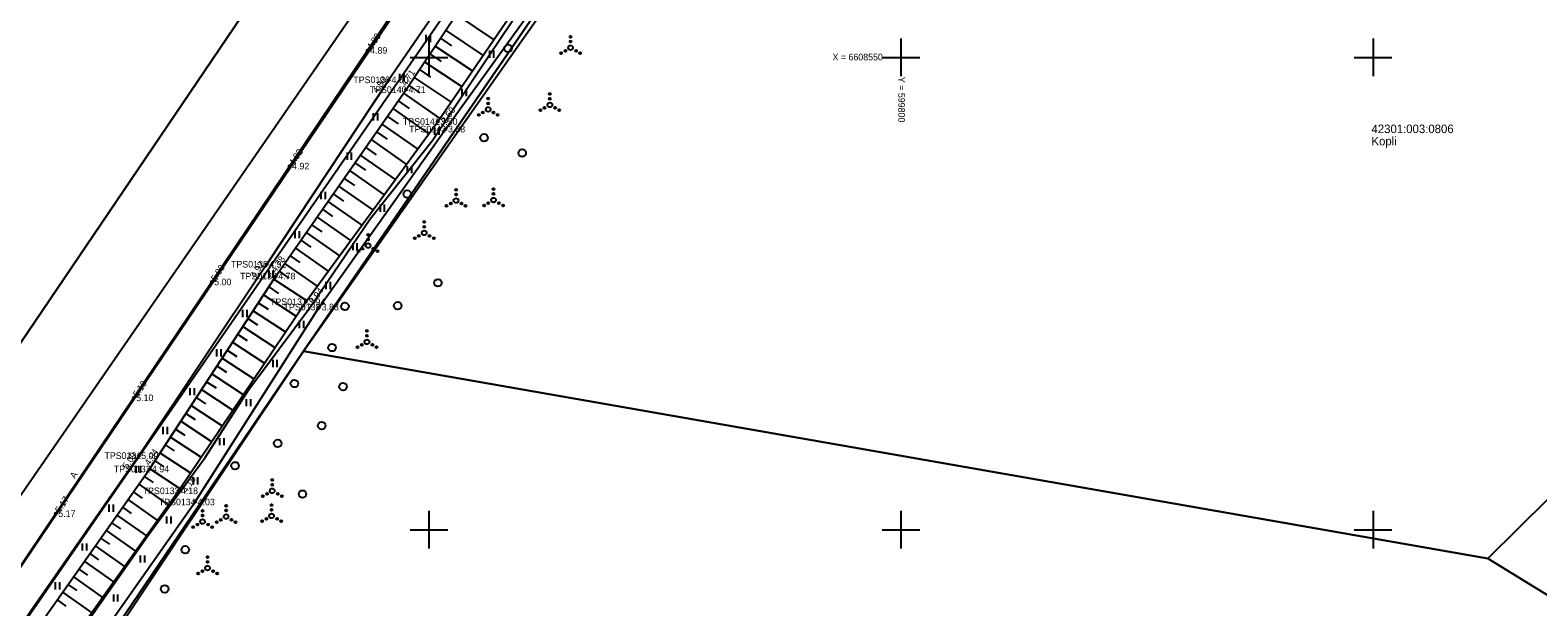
# Model space of a CAD drawing. Extents: x 597961 to 601397, y 6602961 to 6613501.
# Drawn here: x 599707.8 to 599867.5, y 6608491.8 to 6608552.9 of the extents above; entities that cross this region are included whole.
import ezdxf

# ---------------------------------------------------------------- set-up
doc = ezdxf.new("R2010")
doc.units = 0
for name, color, linetype in [('HALJASTUS', 7, 'Continuous'), ('KORGUS-EH2000', 7, 'Continuous'), ('MOOTKORG-EH2000', 7, 'Continuous'), ('MOOTMPUNKT', 7, 'Continuous'), ('MOOTNR', 7, 'Continuous'), ('MOOTPIIR', 7, 'Continuous'), ('MPKAABEL', 7, 'Continuous'), ('PIIR', 7, 'Continuous'), ('RELJEEF', 7, 'Continuous'), ('TEE', 7, 'Continuous'), ('Tee Kõrvalmaantee Püsikate', 7, 'Continuous'), ('Tee Täitmata', 7, 'Continuous'), ('VORK', 7, 'Continuous')]:
    doc.layers.add(name, color=color, linetype=linetype)

msp = doc.modelspace()

# ---------------------------------------------------------------- linework, layer by layer
at = {"layer": 'HALJASTUS'}
for p, q in [((599749.68, 6608552.39), (599749.68, 6608551.63)), ((599750.14, 6608552.39), (599750.14, 6608551.63)), ((599756.4, 6608550.73), (599756.4, 6608549.97)), ((599756.85, 6608550.73), (599756.85, 6608549.97)), ((599746.87, 6608548.26), (599746.87, 6608547.5)), ((599747.33, 6608548.26), (599747.33, 6608547.5)), ((599753.5, 6608546.66), (599753.5, 6608545.9)), ((599753.95, 6608546.66), (599753.95, 6608545.9)), ((599744.1, 6608544.1), (599744.1, 6608543.34)), ((599744.55, 6608544.1), (599744.55, 6608543.34)), ((599750.6, 6608542.58), (599750.6, 6608541.82)), ((599751.06, 6608542.58), (599751.06, 6608541.82)), ((599741.33, 6608539.94), (599741.33, 6608539.17)), ((599741.78, 6608539.94), (599741.78, 6608539.17)), ((599747.71, 6608538.5), (599747.71, 6608537.74)), ((599748.16, 6608538.5), (599748.16, 6608537.74)), ((599738.56, 6608535.77), (599738.56, 6608535.01)), ((599739.02, 6608535.77), (599739.02, 6608535.01)), ((599744.82, 6608534.42), (599744.82, 6608533.66)), ((599745.27, 6608534.42), (599745.27, 6608533.66)), ((599735.8, 6608531.61), (599735.8, 6608530.85)), ((599736.25, 6608531.61), (599736.25, 6608530.85)), ((599741.93, 6608530.34), (599741.93, 6608529.58)), ((599742.38, 6608530.34), (599742.38, 6608529.58)), ((599733.03, 6608527.44), (599733.03, 6608526.68)), ((599733.48, 6608527.44), (599733.48, 6608526.68)), ((599739.09, 6608526.23), (599739.09, 6608525.47)), ((599739.54, 6608526.23), (599739.54, 6608525.47)), ((599730.26, 6608523.28), (599730.26, 6608522.52)), ((599730.72, 6608523.28), (599730.72, 6608522.52)), ((599736.27, 6608522.1), (599736.27, 6608521.34)), ((599736.72, 6608522.1), (599736.72, 6608521.34)), ((599727.49, 6608519.11), (599727.49, 6608518.35)), ((599727.95, 6608519.11), (599727.95, 6608518.35)), ((599733.45, 6608517.97), (599733.45, 6608517.21)), ((599733.9, 6608517.97), (599733.9, 6608517.21)), ((599724.67, 6608514.99), (599724.67, 6608514.23)), ((599725.12, 6608514.99), (599725.12, 6608514.23)), ((599730.63, 6608513.84), (599730.63, 6608513.08)), ((599731.09, 6608513.84), (599731.09, 6608513.08)), ((599721.82, 6608510.88), (599721.82, 6608510.12)), ((599722.27, 6608510.88), (599722.27, 6608510.12)), ((599727.83, 6608509.7), (599727.83, 6608508.94)), ((599728.28, 6608509.7), (599728.28, 6608508.94)), ((599718.96, 6608506.77), (599718.96, 6608506.01)), ((599719.42, 6608506.77), (599719.42, 6608506.01)), ((599725.02, 6608505.56), (599725.02, 6608504.8)), ((599725.48, 6608505.56), (599725.48, 6608504.8)), ((599716.11, 6608502.67), (599716.11, 6608501.91)), ((599716.57, 6608502.67), (599716.57, 6608501.91)), ((599722.22, 6608501.42), (599722.22, 6608500.66)), ((599722.67, 6608501.42), (599722.67, 6608500.66)), ((599713.26, 6608498.56), (599713.26, 6608497.8)), ((599713.72, 6608498.56), (599713.72, 6608497.8)), ((599719.41, 6608497.28), (599719.41, 6608496.52)), ((599719.87, 6608497.28), (599719.87, 6608496.52)), ((599710.41, 6608494.45), (599710.41, 6608493.69)), ((599710.87, 6608494.45), (599710.87, 6608493.69)), ((599716.58, 6608493.16), (599716.58, 6608492.4)), ((599717.03, 6608493.16), (599717.03, 6608492.4))]:
    msp.add_line(p, q, dxfattribs=at)
msp.add_lwpolyline([(599677.55, 6608411.8), (599667.89, 6608408.84), (599664.05, 6608407.91), (599661.03, 6608410.48), (599668.3, 6608421.18), (599680.96, 6608439.71), (599696.95, 6608461.33), (599711.02, 6608482.75), (599725.24, 6608502.94), (599738.38, 6608523.58), (599751.76, 6608542.41), (599769.13, 6608566.52), (599781.31, 6608584.54), (599784.7, 6608586.73), (599788.56, 6608586.95), (599800.79, 6608585.08), (599817.33, 6608582.92), (599820.15, 6608581.03), (599820.84, 6608579.49)], dxfattribs=at)
for centre, radius in [((599758.39, 6608550.96), 0.4), ((599764.45, 6608550.69), 0.1), ((599765.01, 6608551.02), 0.25), ((599765.01, 6608552.17), 0.1), ((599765.01, 6608551.67), 0.1), ((599765.58, 6608550.69), 0.1), ((599764.01, 6608550.44), 0.1), ((599766.01, 6608550.44), 0.1), ((599762.81, 6608546.13), 0.1), ((599756.28, 6608544.49), 0.25), ((599756.28, 6608545.64), 0.1), ((599756.28, 6608545.14), 0.1), ((599761.81, 6608544.41), 0.1), ((599762.24, 6608544.66), 0.1), ((599762.81, 6608544.98), 0.25), ((599762.81, 6608545.63), 0.1), ((599763.37, 6608544.66), 0.1), ((599763.81, 6608544.41), 0.1), ((599755.28, 6608543.91), 0.1), ((599755.71, 6608544.16), 0.1), ((599756.84, 6608544.16), 0.1), ((599757.28, 6608543.91), 0.1), ((599755.84, 6608541.5), 0.4), ((599759.88, 6608539.88), 0.4), ((599747.71, 6608535.54), 0.4), ((599752.87, 6608534.85), 0.25), ((599752.87, 6608536), 0.1), ((599752.87, 6608535.5), 0.1), ((599756.85, 6608534.9), 0.25), ((599756.85, 6608536.05), 0.1), ((599756.85, 6608535.55), 0.1), ((599751.87, 6608534.28), 0.1), ((599752.31, 6608534.53), 0.1), ((599753.44, 6608534.53), 0.1), ((599753.87, 6608534.28), 0.1), ((599755.85, 6608534.32), 0.1), ((599756.29, 6608534.57), 0.1), ((599757.42, 6608534.57), 0.1), ((599757.85, 6608534.32), 0.1), ((599749.51, 6608531.43), 0.25), ((599749.51, 6608532.58), 0.1), ((599749.51, 6608532.08), 0.1), ((599743.55, 6608530.08), 0.25), ((599743.55, 6608531.23), 0.1), ((599743.55, 6608530.73), 0.1), ((599748.51, 6608530.85), 0.1), ((599748.94, 6608531.1), 0.1), ((599750.07, 6608531.1), 0.1), ((599750.51, 6608530.85), 0.1), ((599742.55, 6608529.5), 0.1), ((599742.98, 6608529.75), 0.1), ((599744.11, 6608529.75), 0.1), ((599744.55, 6608529.5), 0.1), ((599750.95, 6608526.14), 0.4), ((599741.11, 6608523.64), 0.4), ((599746.7, 6608523.72), 0.4), ((599743.44, 6608521.04), 0.1), ((599743.44, 6608520.54), 0.1), ((599739.74, 6608519.29), 0.4), ((599742.44, 6608519.32), 0.1), ((599742.88, 6608519.57), 0.1), ((599743.44, 6608519.89), 0.25), ((599744.01, 6608519.57), 0.1), ((599744.44, 6608519.32), 0.1), ((599735.75, 6608515.48), 0.4), ((599740.91, 6608515.15), 0.4), ((599738.64, 6608511.02), 0.4), ((599733.98, 6608509.14), 0.4), ((599729.47, 6608506.77), 0.4), ((599733.41, 6608505.27), 0.1), ((599733.41, 6608504.77), 0.1), ((599732.41, 6608503.55), 0.1), ((599732.85, 6608503.8), 0.1), ((599733.41, 6608504.12), 0.25), ((599733.98, 6608503.8), 0.1), ((599734.41, 6608503.55), 0.1), ((599736.61, 6608503.77), 0.4), ((599726.03, 6608502.01), 0.1), ((599726.03, 6608501.51), 0.1), ((599728.52, 6608501.39), 0.25), ((599728.52, 6608502.54), 0.1), ((599728.52, 6608502.04), 0.1), ((599732.78, 6608501.15), 0.1), ((599733.34, 6608501.47), 0.25), ((599733.34, 6608502.62), 0.1), ((599733.34, 6608502.12), 0.1), ((599733.91, 6608501.15), 0.1), ((599725.03, 6608500.29), 0.1), ((599725.47, 6608500.54), 0.1), ((599726.03, 6608500.86), 0.25), ((599726.6, 6608500.54), 0.1), ((599727.03, 6608500.29), 0.1), ((599727.52, 6608500.81), 0.1), ((599727.96, 6608501.06), 0.1), ((599729.09, 6608501.06), 0.1), ((599729.52, 6608500.81), 0.1), ((599732.34, 6608500.9), 0.1), ((599734.34, 6608500.9), 0.1), ((599724.19, 6608497.89), 0.4), ((599726.56, 6608497.09), 0.1), ((599726.56, 6608496.59), 0.1), ((599725.56, 6608495.36), 0.1), ((599726, 6608495.61), 0.1), ((599726.56, 6608495.94), 0.25), ((599727.13, 6608495.61), 0.1), ((599727.56, 6608495.36), 0.1), ((599722.01, 6608493.74), 0.4)]:
    msp.add_circle(centre, radius, dxfattribs=at)
at = {"layer": 'KORGUS-EH2000'}
for centre in [(599743.51, 6608550.74), (599745.77, 6608547.63), (599747.58, 6608546.59), (599750.95, 6608543.21), (599751.76, 6608542.41), (599735.25, 6608538.49), (599732.82, 6608528.11), (599733.78, 6608526.84), (599726.99, 6608526.23), (599736.95, 6608524.13), (599738.38, 6608523.58), (599718.73, 6608513.97), (599719.27, 6608507.84), (599720.4, 6608506.43), (599723.46, 6608504.12), (599725.24, 6608502.94), (599710.48, 6608501.71)]:
    msp.add_circle(centre, 0.1, dxfattribs=at)
at = {"layer": 'MOOTMPUNKT'}
for centre in [(599743.51, 6608550.74), (599745.77, 6608547.63), (599747.58, 6608546.59), (599750.95, 6608543.21), (599751.76, 6608542.41), (599735.25, 6608538.49), (599732.82, 6608528.11), (599733.78, 6608526.84), (599726.99, 6608526.23), (599736.95, 6608524.13), (599738.38, 6608523.58), (599718.73, 6608513.97), (599719.27, 6608507.84), (599720.4, 6608506.43), (599723.46, 6608504.12), (599725.24, 6608502.94), (599710.48, 6608501.71)]:
    msp.add_circle(centre, 0.1, dxfattribs=at)
at = {"layer": 'MOOTPIIR'}
for points in [[(599838.7, 6608692.79), (599817.68, 6608661.57), (599796.75, 6608630.34), (599776.53, 6608599.77), (599760.02, 6608575.26), (599743.51, 6608550.74), (599726.99, 6608526.23), (599710.48, 6608501.71), (599701.4, 6608488.26)], [(599664.54, 6608410.93), (599736.71, 6608518.91), (599783.56, 6608585.57), (599795.8, 6608584.79), (599820.84, 6608579.49), (599837.93, 6608577.21), (599876.36, 6608568.27)]]:
    msp.add_lwpolyline(points, dxfattribs=at)
at = {"layer": 'MPKAABEL'}
msp.add_lwpolyline([(599713.04, 6608489.11), (599720.19, 6608499.33), (599726.29, 6608507.65), (599730.94, 6608514.83), (599737.34, 6608523.47), (599743.77, 6608532.91), (599750.33, 6608541.17), (599756.34, 6608550.17), (599761.02, 6608557.13), (599768.15, 6608567.48), (599775.21, 6608576.87), (599780.73, 6608585.16), (599782.28, 6608586.26)], dxfattribs=at)
at = {"layer": 'PIIR'}
for points in [[(599969.86, 6609161.58), (599986.1, 6609096.19), (599988.73, 6609072.76), (599993.79, 6608989.11), (599988.19, 6608952.59), (599980.47, 6608926.3), (599963.87, 6608880.76), (599960.53, 6608880.54), (599932.44, 6608820.83), (599935.43, 6608819.59), (599886.06, 6608744.32), (599817.31, 6608639.31), (599788.83, 6608594.82), (599736.72, 6608518.91), (599698.98, 6608463.34), (599658.83, 6608402.26), (599612.22, 6608336.62), (599596.53, 6608316.41)], [(599601.14, 6608363.9), (599752.04, 6608586.7), (599810.31, 6608671.87), (599880.68, 6608778.91), (599912.29, 6608830.77), (599945.09, 6608902.88), (599964.8, 6608958.29), (599969.67, 6608990.21), (599967.2, 6609031.05), (599971.87, 6609030.98), (599968.61, 6609065.48), (599963.93, 6609098.32), (599959.83, 6609118.08), (599955.43, 6609135.53)], [(599596.53, 6608316.41), (599612.22, 6608336.62), (599627.27, 6608357.56), (599658.83, 6608402.26), (599698.98, 6608463.34), (599736.72, 6608518.91), (599862.18, 6608496.95), (599908.04, 6608468.81), (599897.35, 6608369.53), (599877.74, 6608375.79), (599832.99, 6608342.79), (599802.31, 6608318.74), (599682.66, 6608224.15), (599652.86, 6608200.94), (599569.85, 6608136.32)]]:
    msp.add_lwpolyline(points, dxfattribs=at)
for points in [[(599578.8, 6608610.84), (599701.18, 6608610.77), (599752.04, 6608586.7), (599601.14, 6608363.9), (599538.3, 6608410.48), (599567.59, 6608437.77), (599564.29, 6608442.71), (599569.73, 6608458.85), (599578.18, 6608598.83)], [(599788.83, 6608594.82), (599828.73, 6608587.98), (599912.64, 6608572.78), (599952.7, 6608565.75), (599936.47, 6608501.58), (599932.5, 6608501.71), (599884.61, 6608519.14), (599862.18, 6608496.95), (599736.72, 6608518.91)], [(599862.18, 6608496.95), (599884.61, 6608519.14), (599932.5, 6608501.71), (599936.47, 6608501.58), (599952.7, 6608565.75), (599986.13, 6608559.86), (600002.11, 6608541.52), (600010.13, 6608512.24), (600012.71, 6608507.74), (599976.86, 6608499.37), (599972.93, 6608462.5), (599908.04, 6608468.81)]]:
    msp.add_lwpolyline(points, close=True, dxfattribs=at)
at = {"layer": 'RELJEEF'}
for p, q in [((599752.87, 6608554.53), (599756.86, 6608551.87)), ((599751.76, 6608552.87), (599755.73, 6608550.22)), ((599750.65, 6608551.2), (599754.61, 6608548.57)), ((599751.21, 6608552.04), (599752.4, 6608551.24)), ((599749.54, 6608549.54), (599753.48, 6608546.92)), ((599750.1, 6608550.37), (599751.28, 6608549.58)), ((599748.43, 6608547.88), (599752.35, 6608545.26)), ((599748.99, 6608548.71), (599750.17, 6608547.92)), ((599747.32, 6608546.22), (599751.17, 6608543.53)), ((599747.88, 6608547.04), (599749.05, 6608546.26)), ((599746.17, 6608544.58), (599749.99, 6608541.91)), ((599746.74, 6608545.4), (599747.9, 6608544.59)), ((599745.02, 6608542.94), (599748.81, 6608540.29)), ((599745.6, 6608543.76), (599746.74, 6608542.96)), ((599743.88, 6608541.3), (599747.63, 6608538.68)), ((599744.45, 6608542.12), (599745.58, 6608541.33)), ((599742.73, 6608539.66), (599746.44, 6608537.07)), ((599743.31, 6608540.48), (599744.42, 6608539.7)), ((599741.59, 6608538.02), (599745.26, 6608535.45)), ((599742.16, 6608538.84), (599743.27, 6608538.07)), ((599740.44, 6608536.38), (599744.08, 6608533.84)), ((599741.01, 6608537.2), (599742.11, 6608536.43)), ((599739.3, 6608534.74), (599742.89, 6608532.23)), ((599739.87, 6608535.56), (599740.95, 6608534.8)), ((599738.72, 6608533.92), (599739.8, 6608533.17)), ((599737.58, 6608532.28), (599738.64, 6608531.54)), ((599738.15, 6608533.1), (599741.71, 6608530.61)), ((599736.43, 6608530.64), (599737.48, 6608529.91)), ((599737, 6608531.46), (599740.53, 6608529)), ((599735.29, 6608529), (599736.33, 6608528.28)), ((599735.86, 6608529.82), (599739.34, 6608527.39)), ((599734.14, 6608527.37), (599735.17, 6608526.65)), ((599734.71, 6608528.18), (599738.16, 6608525.78)), ((599733.03, 6608525.7), (599734.06, 6608525.02)), ((599733.58, 6608526.54), (599737.05, 6608524.26)), ((599731.93, 6608524.03), (599732.96, 6608523.35)), ((599732.48, 6608524.87), (599735.93, 6608522.61)), ((599730.83, 6608522.36), (599731.86, 6608521.69)), ((599731.38, 6608523.19), (599734.81, 6608520.95)), ((599729.74, 6608520.69), (599730.76, 6608520.02)), ((599730.29, 6608521.52), (599733.69, 6608519.29)), ((599728.64, 6608519.01), (599729.65, 6608518.35)), ((599729.19, 6608519.85), (599732.57, 6608517.63)), ((599727.55, 6608517.34), (599728.55, 6608516.68)), ((599728.09, 6608518.18), (599731.45, 6608515.97)), ((599726.45, 6608515.67), (599727.45, 6608515.01)), ((599727, 6608516.5), (599730.33, 6608514.32)), ((599725.35, 6608513.99), (599726.34, 6608513.34)), ((599725.9, 6608514.83), (599729.22, 6608512.66)), ((599724.8, 6608513.16), (599728.1, 6608511)), ((599723.71, 6608511.49), (599726.98, 6608509.34)), ((599724.26, 6608512.32), (599725.24, 6608511.68)), ((599722.61, 6608509.81), (599725.86, 6608507.68)), ((599723.16, 6608510.65), (599724.14, 6608510.01)), ((599721.51, 6608508.14), (599724.74, 6608506.02)), ((599722.06, 6608508.98), (599723.03, 6608508.34)), ((599720.42, 6608506.47), (599723.62, 6608504.37)), ((599720.97, 6608507.3), (599721.93, 6608506.67)), ((599719.27, 6608504.83), (599722.4, 6608502.62)), ((599719.84, 6608505.65), (599720.78, 6608504.99)), ((599718.11, 6608503.2), (599721.24, 6608500.99)), ((599718.69, 6608504.02), (599719.63, 6608503.35)), ((599716.96, 6608501.56), (599720.08, 6608499.36)), ((599717.54, 6608502.38), (599718.47, 6608501.72)), ((599715.81, 6608499.93), (599718.92, 6608497.73)), ((599716.38, 6608500.75), (599717.32, 6608500.09)), ((599714.65, 6608498.3), (599717.76, 6608496.1)), ((599715.23, 6608499.11), (599716.16, 6608498.46)), ((599713.5, 6608496.66), (599716.6, 6608494.47)), ((599714.08, 6608497.48), (599715.01, 6608496.82)), ((599712.35, 6608495.03), (599715.44, 6608492.84)), ((599712.93, 6608495.84), (599713.85, 6608495.19)), ((599711.2, 6608493.39), (599714.28, 6608491.21)), ((599711.77, 6608494.21), (599712.7, 6608493.56)), ((599710.62, 6608492.58), (599711.55, 6608491.92))]:
    msp.add_line(p, q, dxfattribs=at)
for points in [[(599654.69, 6608405.38), (599653.52, 6608406.01), (599653.02, 6608406.94), (599663.76, 6608424.59), (599677.05, 6608443.37), (599691.81, 6608464.8), (599706.09, 6608486.16), (599720.4, 6608506.43), (599733.78, 6608526.84), (599747.58, 6608546.59), (599763.36, 6608570.26), (599776.5, 6608588.97), (599778.68, 6608590.23), (599780.97, 6608590.85), (599782.59, 6608590.67), (599789.07, 6608589.81), (599801, 6608587.05), (599825.73, 6608582.84), (599838.46, 6608580.71), (599858.98, 6608576.53)], [(599663.44, 6608407.21), (599660.22, 6608406.81), (599655.45, 6608405.61), (599654.97, 6608406.29), (599665.97, 6608423.26), (599679.67, 6608442.04), (599695.19, 6608463.08), (599709.47, 6608484.45), (599723.46, 6608504.12), (599736.95, 6608524.13), (599750.95, 6608543.21), (599767.63, 6608567.64), (599779.48, 6608586.23), (599782.15, 6608588.41), (599783.35, 6608588.88), (599788.84, 6608588.63), (599800.85, 6608586.45), (599825.65, 6608582.15), (599838.44, 6608580.16), (599858.98, 6608576.53)]]:
    msp.add_lwpolyline(points, dxfattribs=at)
at = {"layer": 'TEE'}
msp.add_lwpolyline([(599877.65, 6608574.42), (599859.38, 6608577.85), (599844.62, 6608580.25), (599826.08, 6608583.47), (599801.33, 6608588.14), (599788.81, 6608590.96), (599783.36, 6608592.52), (599779.23, 6608592.08), (599775.66, 6608590.88), (599762.01, 6608571.26), (599745.77, 6608547.63), (599732.82, 6608528.11), (599719.27, 6608507.84), (599705, 6608487.33), (599690.45, 6608465.68), (599675.86, 6608444.39), (599662.84, 6608425.37), (599650.3, 6608406.72), (599646.9, 6608401.43), (599645.55, 6608399.88)], dxfattribs=at)
at = {"layer": 'Tee Kõrvalmaantee Püsikate'}
msp.add_lwpolyline([(599643.76, 6608403.61), (599680.47, 6608457.24), (599759.31, 6608573.87), (599775.82, 6608599.07)], dxfattribs=at)
at = {"layer": 'Tee Täitmata'}
for points in [[(599985.08, 6609026.65), (599985.7, 6609017.22), (599985.75, 6608989.48), (599980.4, 6608954.49), (599955.96, 6608882.38), (599939.35, 6608844.59), (599930.77, 6608829.25), (599917.31, 6608805.18), (599884.36, 6608753.43), (599783.51, 6608601.74), (599784.26, 6608599.04), (599785.91, 6608596.93), (599785.24, 6608595.09), (599784.09, 6608592.93), (599780.44, 6608592.76), (599776, 6608590.45), (599764.4, 6608573.01), (599697.78, 6608476.67), (599676.09, 6608443.88), (599648.23, 6608402.62), (599634.95, 6608384.09), (599593.81, 6608326.71)], [(599587.5, 6608331.63), (599611.35, 6608364.32), (599640.66, 6608405.62), (599669.11, 6608447.83), (599690.91, 6608480.8), (599751.02, 6608567.73), (599757.78, 6608577.51), (599878.06, 6608758.41), (599910.43, 6608809.28), (599932.18, 6608848.15), (599948.5, 6608885.28), (599972.6, 6608956.39), (599977.71, 6608989.84), (599977.31, 6609016.83), (599976.66, 6609026.26)]]:
    msp.add_lwpolyline(points, dxfattribs=at)
at = {"layer": 'VORK'}
for p, q in [((599750, 6608552), (599750, 6608548)), ((599800, 6608552), (599800, 6608548)), ((599850, 6608552), (599850, 6608548)), ((599748, 6608550), (599752, 6608550)), ((599798, 6608550), (599802, 6608550)), ((599848, 6608550), (599852, 6608550)), ((599750, 6608502), (599750, 6608498)), ((599800, 6608502), (599800, 6608498)), ((599850, 6608502), (599850, 6608498)), ((599748, 6608500), (599752, 6608500)), ((599798, 6608500), (599802, 6608500)), ((599848, 6608500), (599852, 6608500))]:
    msp.add_line(p, q, dxfattribs=at)

# ---------------------------------------------------------------- texts
at = {"layer": 'KORGUS-EH2000'}
for s, rotation, p in [(' 4.89', 56.0341, (599743.8, 6608550.55)), (' 4.80', 56.4361, (599744.42, 6608545.91)), (' 4.71', 56.307, (599747.43, 6608546.68)), (' 3.50', 55.6844, (599751.67, 6608542.72)), (' 4.92', 56.0341, (599735.54, 6608538.29)), (' 4.92', 56.2326, (599731.45, 6608526.37)), (' 4.78', 55.0476, (599733.63, 6608526.95)), (' 5.00', 56.0341, (599727.28, 6608526.03)), (' 3.94', 53.7374, (599737.65, 6608523.61)), (' 5.10', 56.0341, (599719.02, 6608513.77)), (' 5.09', 55.1674, (599717.9, 6608506.18)), (' 4.94', 56.7528, (599720.25, 6608506.53)), (' 4.18', 56.0074, (599724.19, 6608503.64)), (' 5.17', 56.0341, (599710.77, 6608501.52))]:
    msp.add_text(s, height=0.7, rotation=rotation, dxfattribs=at).set_placement(p)
for s, p in [(' 3.38', (599751.76, 6608542.06)), (' 3.83', (599738.38, 6608523.23)), (' 4.03', (599725.24, 6608502.59))]:
    msp.add_text(s, height=0.7, dxfattribs=at).set_placement(p)
at = {"layer": 'MOOTKORG-EH2000'}
for s, p in [(' 4.89', (599743.51, 6608550.39)), (' 4.80', (599745.77, 6608547.28)), (' 4.71', (599747.58, 6608546.24)), (' 3.50', (599750.95, 6608542.86)), (' 3.38', (599751.76, 6608542.06)), (' 4.92', (599735.25, 6608538.14)), (' 4.92', (599732.82, 6608527.76)), (' 4.78', (599733.78, 6608526.5)), (' 5.00', (599726.99, 6608525.88)), (' 3.94', (599736.95, 6608523.78)), (' 3.83', (599738.38, 6608523.23)), (' 5.10', (599718.73, 6608513.62)), (' 5.09', (599719.27, 6608507.49)), (' 4.94', (599720.4, 6608506.08)), (' 4.18', (599723.46, 6608503.77)), (' 4.03', (599725.24, 6608502.59)), (' 5.17', (599710.48, 6608501.36))]:
    msp.add_text(s, height=0.7, dxfattribs=at).set_placement(p)
at = {"layer": 'MOOTNR'}
for s, p in [('TPS0139 ', (599741.99, 6608547.28)), ('TPS0140 ', (599743.73, 6608546.24)), ('TPS0141 ', (599747.24, 6608542.86)), ('TPS0142 ', (599747.91, 6608542.06)), ('TPS0135 ', (599729.04, 6608527.76)), ('TPS0136 ', (599730, 6608526.5)), ('TPS0137 ', (599733.17, 6608523.78)), ('TPS0138 ', (599734.6, 6608523.23)), ('TPS0131 ', (599715.63, 6608507.49)), ('TPS0132 ', (599716.62, 6608506.08)), ('TPS0133 ', (599719.68, 6608503.77)), ('TPS0134 ', (599721.39, 6608502.59))]:
    msp.add_text(s, height=0.7, dxfattribs=at).set_placement(p)
at = {"layer": 'PIIR'}
for s, p in [('42301:003:0806', (599849.84, 6608541.99)), ('Kopli', (599849.84, 6608540.69))]:
    msp.add_text(s, height=0.9, dxfattribs=at).set_placement(p)
at = {"layer": 'TEE'}
msp.add_text('A', height=0.7, rotation=56.1404, dxfattribs=at).set_placement((599712.5, 6608505.34))
at = {"layer": 'VORK'}
msp.add_text('X = 6608550', height=0.7, dxfattribs=at).set_placement((599792.75, 6608549.69))
msp.add_text('Y = 599800 ', height=0.7, rotation=270, dxfattribs=at).set_placement((599799.72, 6608547.94))

doc.saveas('drawing.dxf')
